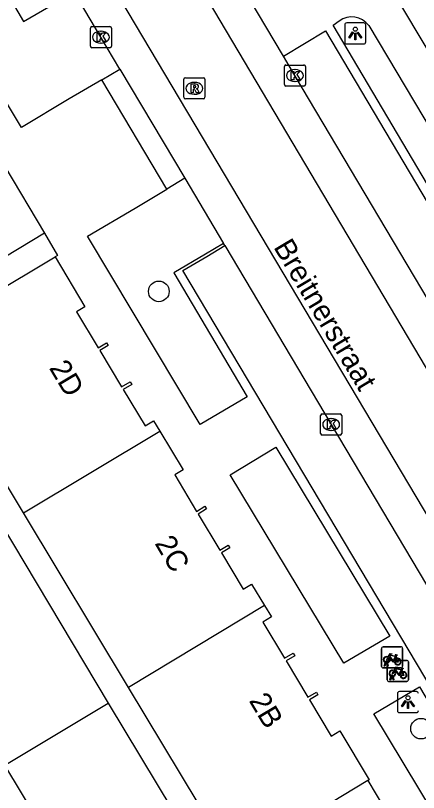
# Model space of a CAD drawing. Extents: x 161771 to 163125, y 382479 to 383177.
# Drawn here: x 162287.53 to 162306.62, y 382922.9 to 382959.73 of the extents above; entities that cross this region are included whole.
import ezdxf

# ---------------------------------------------------------------- set-up
doc = ezdxf.new("R2010")
doc.units = 0
for name, color, linetype in [('IMGEO_Boom', 7, 'Continuous'), ('IMGEO_Fietsenrek', 7, 'Continuous'), ('IMGEO_Kolk', 7, 'Continuous'), ('IMGEO_Lichtpunt', 7, 'Continuous'), ('IMGEO_Openbare_ruimte_label', 7, 'Continuous'), ('IMGEO_Pand', 7, 'Continuous'), ('IMGEO_Pand_nummerreeks', 7, 'Continuous'), ('IMGEO_Rijbaan_lokaal_gesloten', 7, 'Continuous'), ('IMGEO_Rijbaan_lokaal_open', 7, 'Continuous'), ('IMGEO_Rioolput', 7, 'Continuous'), ('IMGEO_Voetpad_open', 7, 'Continuous')]:
    doc.layers.add(name, color=color, linetype=linetype)

msp = doc.modelspace()

# ---------------------------------------------------------------- linework, layer by layer
at = {"layer": 'IMGEO_Boom'}
for centre in [(162294.319, 382946.655), (162306.744, 382925.922)]:
    msp.add_circle(centre, 0.489, dxfattribs=at)
at = {"layer": 'IMGEO_Fietsenrek'}
for p, q in [((162304.874, 382928.873), (162304.874, 382929.714)), ((162304.874, 382929.714), (162304.874, 382928.873)), ((162304.949, 382929.798), (162305.79, 382929.798)), ((162305.79, 382929.798), (162304.949, 382929.798)), ((162305.874, 382929.723), (162305.874, 382928.882)), ((162305.874, 382928.882), (162305.874, 382929.723)), ((162305.146, 382928.234), (162305.146, 382929.075)), ((162305.146, 382929.075), (162305.146, 382928.234)), ((162305.221, 382929.159), (162306.062, 382929.159)), ((162306.062, 382929.159), (162305.221, 382929.159)), ((162305.561, 382929.347), (162305.597, 382929.252)), ((162306.146, 382929.084), (162306.146, 382928.243)), ((162306.146, 382928.243), (162306.146, 382929.084)), ((162305.799, 382928.798), (162304.958, 382928.798)), ((162304.958, 382928.798), (162305.799, 382928.798)), ((162305.001, 382928.882), (162305.04, 382929.042)), ((162305.035, 382928.882), (162305.001, 382928.882)), ((162305.07, 382929.03), (162305.035, 382928.882)), ((162305.112, 382929.054), (162305.111, 382929.058)), ((162305.153, 382928.882), (162305.119, 382929.024)), ((162305.143, 382929.065), (162305.144, 382929.058)), ((162305.151, 382929.028), (162305.186, 382928.882)), ((162305.186, 382928.882), (162305.153, 382928.882)), ((162305.833, 382928.708), (162305.869, 382928.613)), ((162305.273, 382928.243), (162305.312, 382928.403)), ((162305.342, 382928.391), (162305.307, 382928.243)), ((162305.384, 382928.415), (162305.383, 382928.419)), ((162305.425, 382928.243), (162305.391, 382928.385)), ((162305.415, 382928.426), (162305.416, 382928.419)), ((162305.423, 382928.389), (162305.458, 382928.243)), ((162306.071, 382928.159), (162305.23, 382928.159)), ((162305.23, 382928.159), (162306.071, 382928.159)), ((162305.307, 382928.243), (162305.273, 382928.243)), ((162305.458, 382928.243), (162305.425, 382928.243))]:
    msp.add_line(p, q, dxfattribs=at)
for points in [[(162305.187, 382929.324), (162305.282, 382929.488), (162305.368, 382929.474), (162305.37, 382929.465), (162305.314, 382929.454), (162305.287, 382929.409), (162305.543, 382929.368)], [(162305.543, 382929.368), (162305.568, 382929.417), (162305.562, 382929.421), (162305.539, 382929.425), (162305.527, 382929.432), (162305.526, 382929.435), (162305.528, 382929.44), (162305.623, 382929.425), (162305.625, 382929.415), (162305.615, 382929.402), (162305.603, 382929.396), (162305.589, 382929.402), (162305.561, 382929.347)], [(162305.208, 382929.272), (162305.156, 382929.182), (162305.116, 382929.157), (162305.117, 382929.204), (162305.172, 382929.298)], [(162305.483, 382929.08), (162305.433, 382929.08), (162305.242, 382929.331), (162305.223, 382929.299)], [(162305.53, 382929.343), (162305.273, 382929.384), (162305.256, 382929.355), (162305.423, 382929.135), (162305.53, 382929.343)], [(162305.578, 382929.245), (162305.548, 382929.322), (162305.439, 382929.104), (162305.482, 382929.104)], [(162305.512, 382929.104), (162305.632, 382929.103), (162305.588, 382929.217)], [(162305.608, 382929.224), (162305.663, 382929.079), (162305.513, 382929.079)], [(162305.459, 382928.685), (162305.554, 382928.849), (162305.64, 382928.835), (162305.642, 382928.826), (162305.586, 382928.815), (162305.559, 382928.77), (162305.815, 382928.729)], [(162305.802, 382928.704), (162305.545, 382928.745), (162305.528, 382928.716), (162305.695, 382928.496), (162305.802, 382928.704)], [(162305.815, 382928.729), (162305.84, 382928.778), (162305.834, 382928.782), (162305.811, 382928.786), (162305.799, 382928.793), (162305.798, 382928.796), (162305.8, 382928.801), (162305.895, 382928.786), (162305.897, 382928.776), (162305.887, 382928.763), (162305.875, 382928.757), (162305.861, 382928.763), (162305.833, 382928.708)], [(162305.48, 382928.633), (162305.428, 382928.543), (162305.388, 382928.518), (162305.389, 382928.565), (162305.444, 382928.659)], [(162305.755, 382928.441), (162305.705, 382928.441), (162305.514, 382928.692), (162305.495, 382928.66)], [(162305.85, 382928.606), (162305.82, 382928.683), (162305.711, 382928.465), (162305.754, 382928.465)], [(162305.784, 382928.465), (162305.904, 382928.464), (162305.86, 382928.578)], [(162305.88, 382928.585), (162305.935, 382928.44), (162305.785, 382928.44)]]:
    msp.add_lwpolyline(points, dxfattribs=at)
for centre, radius, start, end in [((162304.952, 382929.72), 0.0779, 92.4484, 184.2845), ((162304.952, 382929.72), 0.0779, 92.4484, 184.2845), ((162305.796, 382929.72), 0.0779, 2.4484, 94.2845), ((162305.796, 382929.72), 0.0779, 2.4484, 94.2845), ((162305.114, 382929.183), 0.159, 62.6766, 242.1369), ((162305.114, 382929.183), 0.129, 63.3192, 238.903), ((162305.094, 382929.054), 0.0499, 12.8025, 158.6934), ((162305.094, 382929.054), 0.0174, 12.8025, 163.4502), ((162305.114, 382929.183), 0.129, 283.6043, 43.4302), ((162305.224, 382929.081), 0.0779, 92.4484, 184.2845), ((162305.224, 382929.081), 0.0779, 92.4484, 184.2845), ((162305.114, 382929.183), 0.159, 283.5766, 46.6042), ((162305.641, 382929.099), 0.159, 113.3408, 178.3217), ((162305.641, 382929.099), 0.159, 187.0065, 105.7708), ((162305.641, 382929.099), 0.129, 113.923, 177.9556), ((162305.641, 382929.099), 0.129, 188.6715, 104.5883), ((162306.068, 382929.081), 0.0779, 2.4484, 94.2845), ((162306.068, 382929.081), 0.0779, 2.4484, 94.2845), ((162304.952, 382928.876), 0.0779, 182.4484, 274.2845), ((162304.952, 382928.876), 0.0779, 182.4484, 274.2845), ((162305.114, 382929.183), 0.159, 253.9967, 271.7867), ((162305.114, 382929.183), 0.129, 253.415, 269.0204), ((162305.386, 382928.544), 0.159, 62.6766, 242.1369), ((162305.796, 382928.876), 0.0779, 272.4484, 4.2845), ((162305.796, 382928.876), 0.0779, 272.4484, 4.2845), ((162305.386, 382928.544), 0.129, 63.3192, 238.903), ((162305.366, 382928.415), 0.0499, 12.8025, 158.6934), ((162305.386, 382928.544), 0.159, 253.9967, 271.7867), ((162305.366, 382928.415), 0.0174, 12.8025, 163.4502), ((162305.386, 382928.544), 0.129, 253.415, 269.0204), ((162305.386, 382928.544), 0.129, 283.6043, 43.4302), ((162305.386, 382928.544), 0.159, 283.5766, 46.6042), ((162305.913, 382928.46), 0.159, 113.3408, 178.3217), ((162305.913, 382928.46), 0.159, 187.0065, 105.7708), ((162305.913, 382928.46), 0.129, 113.923, 177.9556), ((162305.913, 382928.46), 0.129, 188.6715, 104.5883), ((162305.224, 382928.237), 0.0779, 182.4484, 274.2845), ((162305.224, 382928.237), 0.0779, 182.4484, 274.2845), ((162306.068, 382928.237), 0.0779, 272.4484, 4.2845), ((162306.068, 382928.237), 0.0779, 272.4484, 4.2845)]:
    msp.add_arc(centre, radius, start, end, dxfattribs=at)
at = {"layer": 'IMGEO_Kolk'}
for p, q in [((162291.073, 382958.281), (162291.073, 382959.133)), ((162291.148, 382959.207), (162292, 382959.207)), ((162291.561, 382958.987), (162291.586, 382958.987)), ((162292.074, 382959.133), (162292.074, 382958.281)), ((162292, 382958.207), (162291.148, 382958.207)), ((162291.584, 382958.427), (162291.559, 382958.427)), ((162300.269, 382956.461), (162300.269, 382957.313)), ((162300.344, 382957.387), (162301.196, 382957.387)), ((162300.757, 382957.167), (162300.782, 382957.167)), ((162301.27, 382957.313), (162301.27, 382956.461)), ((162301.196, 382956.387), (162300.344, 382956.387)), ((162300.78, 382956.607), (162300.755, 382956.607)), ((162301.985, 382939.916), (162301.985, 382940.768)), ((162302.06, 382940.842), (162302.912, 382940.842)), ((162302.473, 382940.622), (162302.498, 382940.622)), ((162302.986, 382940.768), (162302.986, 382939.916)), ((162302.912, 382939.842), (162302.06, 382939.842)), ((162302.496, 382940.062), (162302.471, 382940.062))]:
    msp.add_line(p, q, dxfattribs=at)
for points in [[(162291.073, 382958.281), (162291.073, 382959.133)], [(162291.148, 382959.207), (162292, 382959.207)], [(162292.074, 382959.133), (162292.074, 382958.281)], [(162291.394, 382958.907), (162291.517, 382958.907), (162291.517, 382958.756), (162291.647, 382958.907), (162291.811, 382958.907), (162291.665, 382958.756), (162291.818, 382958.507), (162291.666, 382958.507), (162291.581, 382958.671), (162291.517, 382958.604), (162291.517, 382958.507), (162291.394, 382958.507), (162291.394, 382958.907)], [(162292, 382958.207), (162291.148, 382958.207)], [(162300.269, 382956.461), (162300.269, 382957.313)], [(162300.344, 382957.387), (162301.196, 382957.387)], [(162300.59, 382957.087), (162300.713, 382957.087), (162300.713, 382956.936), (162300.843, 382957.087), (162301.007, 382957.087), (162300.861, 382956.936), (162301.014, 382956.687), (162300.862, 382956.687), (162300.777, 382956.851), (162300.713, 382956.784), (162300.713, 382956.687), (162300.59, 382956.687), (162300.59, 382957.087)], [(162301.27, 382957.313), (162301.27, 382956.461)], [(162301.196, 382956.387), (162300.344, 382956.387)], [(162301.985, 382939.916), (162301.985, 382940.768)], [(162302.06, 382940.842), (162302.912, 382940.842)], [(162302.306, 382940.542), (162302.429, 382940.542), (162302.429, 382940.391), (162302.559, 382940.542), (162302.723, 382940.542), (162302.577, 382940.391), (162302.73, 382940.142), (162302.578, 382940.142), (162302.493, 382940.306), (162302.429, 382940.239), (162302.429, 382940.142), (162302.306, 382940.142), (162302.306, 382940.542)], [(162302.986, 382940.768), (162302.986, 382939.916)], [(162302.912, 382939.842), (162302.06, 382939.842)]]:
    msp.add_lwpolyline(points, dxfattribs=at)
for centre, start, end in [((162291.15, 382959.131), 91.552, 178.448), ((162291.15, 382959.131), 91.552, 178.448), ((162291.998, 382959.131), 1.552, 88.448), ((162291.998, 382959.131), 1.552, 88.448), ((162291.15, 382958.283), 181.552, 268.448), ((162291.15, 382958.283), 181.552, 268.448), ((162291.998, 382958.283), 271.552, 358.448), ((162291.998, 382958.283), 271.552, 358.448), ((162300.346, 382957.311), 91.552, 178.448), ((162300.346, 382957.311), 91.552, 178.448), ((162301.194, 382957.311), 1.552, 88.448), ((162301.194, 382957.311), 1.552, 88.448), ((162300.346, 382956.463), 181.552, 268.448), ((162300.346, 382956.463), 181.552, 268.448), ((162301.194, 382956.463), 271.552, 358.448), ((162301.194, 382956.463), 271.552, 358.448), ((162302.062, 382940.766), 91.552, 178.448), ((162302.062, 382940.766), 91.552, 178.448), ((162302.91, 382940.766), 1.552, 88.448), ((162302.91, 382940.766), 1.552, 88.448), ((162302.062, 382939.918), 181.552, 268.448), ((162302.062, 382939.918), 181.552, 268.448), ((162302.91, 382939.918), 271.552, 358.448), ((162302.91, 382939.918), 271.552, 358.448)]:
    msp.add_arc(centre, 0.0765, start, end, dxfattribs=at)
for centre, major_axis, ratio, start_param, end_param in [((162291.56, 382958.707), (-0.387, 0.002), 0.722429, 4.712389, 7.853982), ((162291.585, 382958.707), (-0.39, 0.002), 0.717154, 1.570796, 4.712389), ((162300.756, 382956.887), (-0.387, 0.002), 0.722429, 4.712389, 7.853982), ((162300.781, 382956.887), (-0.39, 0.002), 0.717154, 1.570796, 4.712389), ((162302.472, 382940.342), (-0.387, 0.002), 0.722429, 4.712389, 7.853982), ((162302.497, 382940.342), (-0.39, 0.002), 0.717154, 1.570796, 4.712389)]:
    msp.add_ellipse(centre, major_axis=major_axis, ratio=ratio, start_param=start_param, end_param=end_param, dxfattribs=at)
at = {"layer": 'IMGEO_Lichtpunt'}
for p, q in [((162303.13, 382959.288), (162303.13, 382958.481)), ((162303.13, 382959.288), (162303.13, 382958.481)), ((162304.032, 382959.383), (162303.224, 382959.383)), ((162304.032, 382959.383), (162303.224, 382959.383)), ((162304.126, 382958.481), (162304.126, 382959.288)), ((162304.126, 382958.481), (162304.126, 382959.288)), ((162303.224, 382958.387), (162304.032, 382958.387)), ((162303.224, 382958.387), (162304.032, 382958.387)), ((162306.529, 382927.68), (162305.721, 382927.68)), ((162306.529, 382927.68), (162305.721, 382927.68)), ((162305.627, 382927.585), (162305.627, 382926.778)), ((162305.627, 382927.585), (162305.627, 382926.778)), ((162305.721, 382926.684), (162306.529, 382926.684)), ((162305.721, 382926.684), (162306.529, 382926.684))]:
    msp.add_line(p, q, dxfattribs=at)
for points in [[(162303.504, 382958.952), (162303.543, 382958.924), (162303.355, 382958.662), (162303.317, 382958.689), (162303.504, 382958.952)], [(162303.716, 382958.924), (162303.754, 382958.951), (162303.941, 382958.689), (162303.902, 382958.661), (162303.716, 382958.924)], [(162303.606, 382958.904), (162303.653, 382958.904), (162303.653, 382958.582), (162303.606, 382958.582), (162303.606, 382958.904)], [(162306.001, 382927.249), (162306.04, 382927.221), (162305.852, 382926.959), (162305.814, 382926.986), (162306.001, 382927.249)], [(162306.213, 382927.221), (162306.251, 382927.248), (162306.438, 382926.986), (162306.399, 382926.958), (162306.213, 382927.221)], [(162306.103, 382927.201), (162306.15, 382927.201), (162306.15, 382926.879), (162306.103, 382926.879), (162306.103, 382927.201)]]:
    msp.add_lwpolyline(points, dxfattribs=at)
for centre in [(162303.629, 382959.086), (162306.126, 382927.383)]:
    msp.add_circle(centre, 0.0994, dxfattribs=at)
for centre, start, end in [((162303.224, 382959.288), 90, 180), ((162303.224, 382959.288), 90, 180), ((162304.032, 382959.288), 0, 90), ((162304.032, 382959.288), 0, 90), ((162303.224, 382958.481), 180, 270), ((162303.224, 382958.481), 180, 270), ((162304.032, 382958.481), 270, 0), ((162304.032, 382958.481), 270, 360), ((162305.721, 382927.585), 90, 180), ((162305.721, 382927.585), 90, 180), ((162306.529, 382927.585), 0, 90), ((162306.529, 382927.585), 0, 90), ((162305.721, 382926.778), 180, 270), ((162305.721, 382926.778), 180, 270), ((162306.529, 382926.778), 270, 0), ((162306.529, 382926.778), 270, 360)]:
    msp.add_arc(centre, 0.0946, start, end, dxfattribs=at)
at = {"layer": 'IMGEO_Pand'}
for points in [[(162287.906, 382936.148), (162282.933, 382944.421), (162289.399, 382948.285)], [(162289.399, 382948.285), (162290.814, 382945.929), (162290.411, 382945.687), (162291.443, 382943.973), (162291.846, 382944.215), (162291.923, 382944.087), (162291.52, 382943.844), (162292.552, 382942.131), (162292.956, 382942.37), (162293.034, 382942.241), (162292.632, 382941.998), (162293.671, 382940.278), (162294.073, 382940.521), (162294.367, 382940.032)], [(162287.906, 382936.148), (162294.367, 382940.032)], [(162294.367, 382940.032), (162295.473, 382938.191), (162295.07, 382937.949), (162296.103, 382936.225), (162296.506, 382936.467), (162296.583, 382936.338), (162296.18, 382936.096), (162297.208, 382934.381), (162297.611, 382934.622), (162297.688, 382934.494), (162297.285, 382934.252), (162298.313, 382932.537), (162298.716, 382932.778), (162299.33, 382931.753)], [(162292.878, 382927.875), (162287.906, 382936.148)], [(162299.33, 382931.753), (162292.878, 382927.875)], [(162299.33, 382931.753), (162299.652, 382931.217), (162299.249, 382930.975), (162300.277, 382929.26), (162300.68, 382929.501), (162300.757, 382929.373), (162300.354, 382929.131), (162301.382, 382927.416), (162301.785, 382927.657), (162301.862, 382927.528), (162301.459, 382927.287), (162302.487, 382925.571), (162302.89, 382925.813), (162304.281, 382923.496), (162304.231, 382923.465)], [(162297.851, 382919.602), (162292.878, 382927.875)], [(162287.024, 382924.194), (162291.914, 382927.129)], [(162291.914, 382927.129), (162296.509, 382919.492)], [(162291.612, 382916.553), (162287.024, 382924.194)], [(162304.231, 382923.465), (162297.851, 382919.602)]]:
    msp.add_lwpolyline(points, dxfattribs=at)
at = {"layer": 'IMGEO_Rijbaan_lokaal_gesloten'}
for points in [[(162339.793, 382880.803), (162338.934, 382882.25), (162330.304, 382896.843), (162314.204, 382923.986), (162277.114, 382986.385), (162258.27, 383017.942), (162252.687, 383027.32)], [(162275.079, 382996.8), (162306.687, 382943.516), (162309.554, 382938.696), (162322.883, 382916.238), (162333.368, 382898.598), (162340.693, 382886.098), (162341.807, 382884.166)], [(162300.224, 382957.807), (162293.232, 382969.581)], [(162292.472, 382957.195), (162291.574, 382958.707), (162290.303, 382960.86)], [(162318.235, 382927.528), (162317.64, 382928.532), (162316.912, 382929.741), (162308.432, 382943.993), (162300.77, 382956.887), (162300.224, 382957.807)], [(162292.472, 382957.195), (162295.546, 382952.022)], [(162295.546, 382952.022), (162297.385, 382948.927)], [(162297.447, 382948.823), (162297.385, 382948.927)], [(162297.447, 382948.823), (162302.486, 382940.342), (162311.925, 382924.471), (162312.752, 382923.086)]]:
    msp.add_lwpolyline(points, dxfattribs=at)
at = {"layer": 'IMGEO_Rijbaan_lokaal_open'}
for points in [[(162287.028, 382952.578), (162288.897, 382949.412)], [(162288.897, 382949.412), (162282.64, 382945.629), (162281.993, 382945.24)]]:
    msp.add_lwpolyline(points, dxfattribs=at)
at = {"layer": 'IMGEO_Rioolput'}
for p, q in [((162295.502, 382955.856), (162295.502, 382956.708)), ((162295.577, 382956.782), (162296.429, 382956.782)), ((162296.503, 382956.708), (162296.503, 382955.856)), ((162295.99, 382956.562), (162296.015, 382956.562)), ((162296.013, 382956.002), (162295.988, 382956.002)), ((162296.429, 382955.782), (162295.577, 382955.782))]:
    msp.add_line(p, q, dxfattribs=at)
for points in [[(162295.502, 382955.856), (162295.502, 382956.708)], [(162295.577, 382956.782), (162296.429, 382956.782)], [(162296.503, 382956.708), (162296.503, 382955.856)], [(162296.091, 382956.48), (162295.839, 382956.482), (162295.839, 382956.082)], [(162296.017, 382956.401), (162295.963, 382956.401), (162295.963, 382956.32)], [(162295.839, 382956.082), (162295.963, 382956.082), (162295.963, 382956.244), (162295.974, 382956.244)], [(162295.963, 382956.32), (162296.015, 382956.32)], [(162296.021, 382956.215), (162296.092, 382956.082), (162296.232, 382956.082), (162296.167, 382956.208)], [(162296.429, 382955.782), (162295.577, 382955.782)]]:
    msp.add_lwpolyline(points, dxfattribs=at)
for centre, radius, start, end in [((162295.579, 382956.706), 0.0765, 91.552, 178.448), ((162295.579, 382956.706), 0.0765, 91.552, 178.448), ((162296.427, 382956.706), 0.0765, 1.552, 88.448), ((162296.427, 382956.706), 0.0765, 1.552, 88.448), ((162296.023, 382956.305), 0.0964, 77.0061, 93.1865), ((162296.037, 382956.362), 0.0378, 276.6634, 79.6772), ((162296.09, 382956.37), 0.109, 350.3612, 89.416), ((162296.088, 382956.37), 0.112, 277.5842, 350.9817), ((162295.973, 382956.191), 0.0533, 26.0293, 88.6989), ((162295.999, 382956.509), 0.19, 274.7715, 282.9687), ((162296.072, 382956.155), 0.108, 29.5134, 73.7905), ((162295.579, 382955.858), 0.0765, 181.552, 268.448), ((162295.579, 382955.858), 0.0765, 181.552, 268.448), ((162296.427, 382955.858), 0.0765, 271.552, 358.448), ((162296.427, 382955.858), 0.0765, 271.552, 358.448)]:
    msp.add_arc(centre, radius, start, end, dxfattribs=at)
for centre, major_axis, ratio, start_param, end_param in [((162295.989, 382956.282), (-0.387, 0.002), 0.722429, 4.712389, 7.853982), ((162296.014, 382956.282), (-0.39, 0.002), 0.717154, 1.570796, 4.712389)]:
    msp.add_ellipse(centre, major_axis=major_axis, ratio=ratio, start_param=start_param, end_param=end_param, dxfattribs=at)
at = {"layer": 'IMGEO_Voetpad_open'}
for points in [[(162291.616, 382956.69), (162290.077, 382955.781), (162287.812, 382954.428), (162283.168, 382962.147), (162285.494, 382963.554), (162287.913, 382959.451), (162290.303, 382960.86)], [(162304.602, 382962.221), (162323.715, 382930.187), (162324.058, 382929.531), (162333.904, 382911.866), (162340.209, 382901.345), (162341.191, 382899.707), (162342.707, 382897.177), (162347.841, 382889.118), (162350.419, 382884.987)], [(162302.577, 382959.276), (162302.862, 382959.474)], [(162300.224, 382957.807), (162302.215, 382959.014), (162320.137, 382928.801), (162318.235, 382927.528)], [(162304.269, 382959.253), (162309.477, 382950.506), (162308.226, 382949.743), (162302.577, 382959.276)], [(162291.616, 382956.69), (162292.472, 382957.195)], [(162294.694, 382951.503), (162291.616, 382956.69)], [(162295.546, 382952.022), (162294.694, 382951.503)], [(162297.385, 382948.927), (162296.525, 382948.418), (162295.023, 382947.528), (162298.502, 382941.661), (162296.275, 382940.343), (162290.944, 382949.27), (162293.204, 382950.596), (162294.694, 382951.503)], [(162288.897, 382949.412), (162289.52, 382948.357), (162289.399, 382948.285)], [(162312.752, 382923.086), (162311.9, 382922.562), (162310.788, 382921.877), (162295.457, 382947.642), (162296.587, 382948.313), (162297.447, 382948.823)], [(162303.091, 382929.024), (162297.705, 382937.959), (162299.863, 382939.26), (162305.264, 382930.304), (162303.091, 382929.024)], [(162283.186, 382936.022), (162285.715, 382937.507), (162291.914, 382927.129)], [(162313.784, 382919.38), (162312.27, 382918.468), (162310.158, 382917.241), (162304.516, 382926.628), (162306.675, 382927.91), (162310.448, 382921.543), (162312.819, 382922.973)], [(162304.231, 382923.465), (162305.017, 382922.136)]]:
    msp.add_lwpolyline(points, dxfattribs=at)
msp.add_arc((162303.454, 382958.655), 1.01, 36.2594, 125.8873, dxfattribs=at)

# ---------------------------------------------------------------- texts
at = {"layer": 'IMGEO_Openbare_ruimte_label'}
msp.add_text('Breitnerstraat', height=1, rotation=300.7967, dxfattribs=at).set_placement((162299.731, 382948.757))
at = {"layer": 'IMGEO_Pand_nummerreeks'}
for s, rotation, p in [('2D', 300.8708, (162289.098, 382943.026)), ('2C', 300.739, (162294.101, 382934.708)), ('2B', 300.739, (162298.57, 382927.25))]:
    msp.add_text(s, height=1, rotation=rotation, dxfattribs=at).set_placement(p)

doc.saveas('drawing.dxf')
